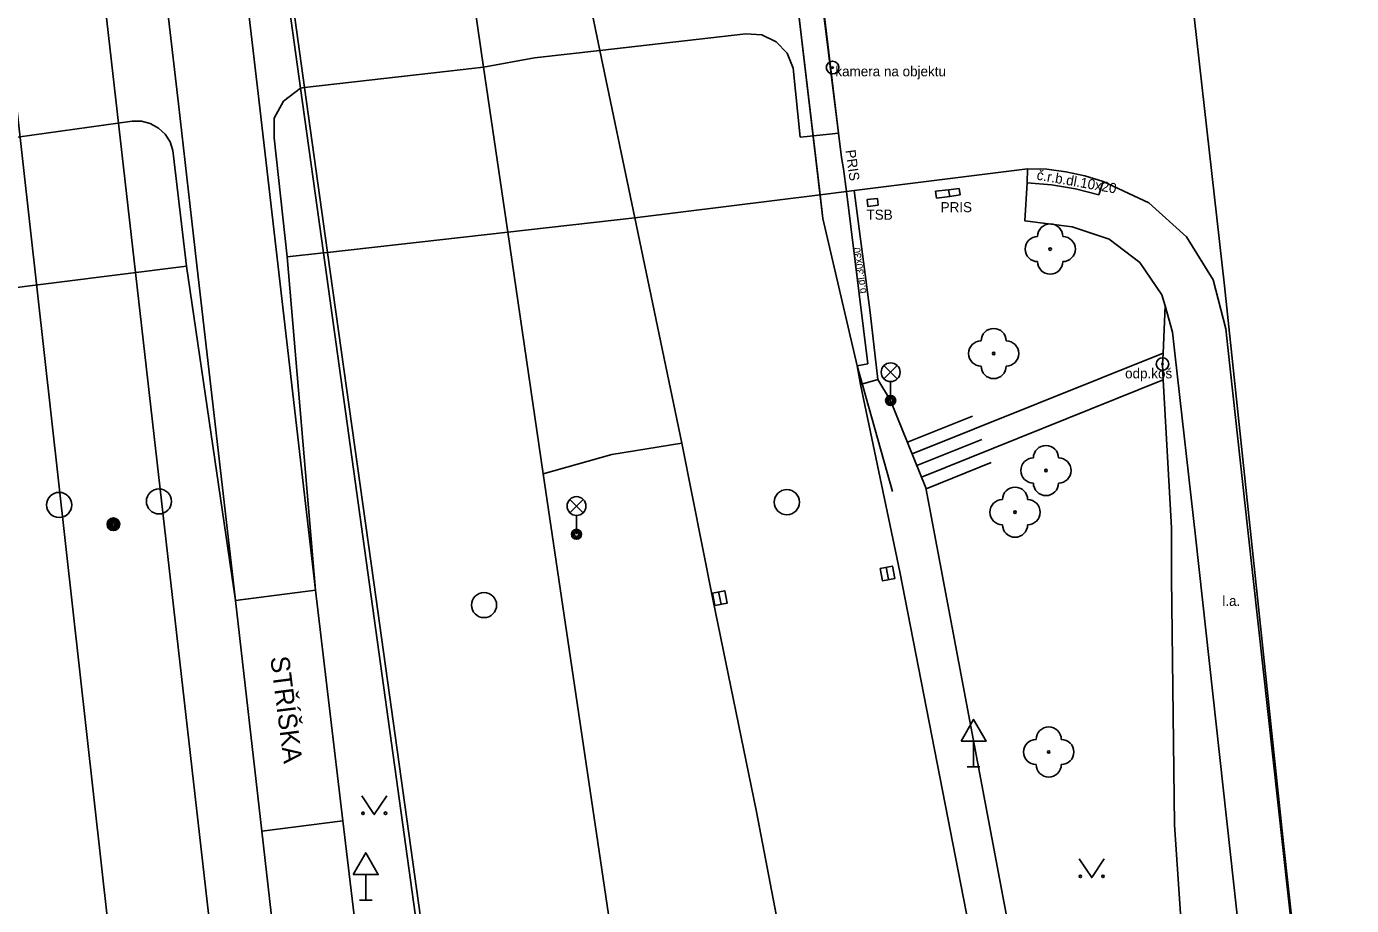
# Model space of a CAD drawing. Extents: x -599951 to -598963, y -1164095 to -1162939.
# Drawn here: x -599212.4 to -599159.7, y -1163454.9 to -1163419.9 of the extents above; entities that cross this region are included whole.
import ezdxf

# ---------------------------------------------------------------- set-up
doc = ezdxf.new("R2010")
doc.units = 0
for name, color, linetype in [('Level 10', 7, 'Continuous'), ('Level 11', 7, 'Continuous'), ('Level 13', 7, 'Continuous'), ('Level 14', 7, 'Continuous'), ('Level 15', 7, 'Continuous'), ('Level 22', 7, 'Continuous'), ('Level 24', 7, 'Continuous'), ('Level 25', 7, 'Continuous'), ('Level 27', 7, 'Continuous'), ('Level 33', 7, 'Continuous'), ('Level 34', 7, 'Continuous'), ('Level 36', 7, 'Continuous'), ('Level 40', 7, 'Continuous'), ('Level 41', 7, 'Continuous'), ('Level 42', 7, 'Continuous'), ('Level 6', 7, 'Continuous'), ('Level 7', 7, 'Continuous'), ('Level 9', 7, 'Continuous')]:
    doc.layers.add(name, color=color, linetype=linetype)

msp = doc.modelspace()

# ---------------------------------------------------------------- linework, layer by layer
at = {"layer": 'Level 10'}
for points in [[(-599181.13, -1163424.22), (-599182.04, -1163416.48), (-599182.49, -1163412.54)], [(-599195.37, -1163413.71), (-599194.24, -1163421.49)], [(-599201.36, -1163422.3), (-599202.44, -1163414.53)], [(-599190.05, -1163418.68), (-599189.61, -1163420.82)], [(-599189.61, -1163420.82), (-599188.22, -1163427.48), (-599186.35, -1163436.46), (-599185.12, -1163442.67)], [(-599194.24, -1163421.49), (-599193.28, -1163428.05)], [(-599200.45, -1163428.86), (-599201.36, -1163422.3)], [(-599180.85, -1163426.57), (-599181.13, -1163424.22)], [(-599172.6, -1163425.53), (-599179.49, -1163426.4), (-599179.8, -1163426.44)], [(-599172.6, -1163425.53), (-599171.83, -1163425.55), (-599171.07, -1163425.65), (-599170.31, -1163425.81), (-599169.58, -1163426.04)], [(-599169.58, -1163426.04), (-599167.76, -1163426.89), (-599166.26, -1163428.24), (-599165.21, -1163429.96), (-599164.7, -1163431.91)], [(-599179.37, -1163433.38), (-599180.74, -1163427.51), (-599180.85, -1163426.57)], [(-599193.28, -1163428.05), (-599191.87, -1163437.68)], [(-599195.01, -1163471.85), (-599195.44, -1163464.76), (-599198.61, -1163442.01), (-599200.45, -1163428.86)], [(-599159.72, -1163477.12), (-599161.63, -1163459.9), (-599163.83, -1163439.93), (-599164.62, -1163432.65), (-599164.7, -1163431.91)], [(-599173.65, -1163462.2), (-599177.68, -1163441.59), (-599179.24, -1163434.12), (-599179.37, -1163433.38)], [(-599191.87, -1163437.68), (-599186.01, -1163477.26)], [(-599178.77, -1163475.19), (-599183.38, -1163451.15), (-599185.12, -1163442.67)]]:
    msp.add_lwpolyline(points, dxfattribs=at)
at = {"layer": 'Level 11'}
for points in [[(-599181.61, -1163411.63), (-599180.12, -1163424.11)], [(-599204.11, -1163442.72), (-599205.65, -1163429.37), (-599206.385, -1163422.95), (-599207.29, -1163415.09)], [(-599204.12, -1163414.72), (-599203.216, -1163422.54), (-599200.93, -1163442.32)], [(-599180.12, -1163424.11), (-599180.93, -1163417.6)], [(-599189.61, -1163420.82), (-599183.8, -1163420.16)], [(-599183.8, -1163420.16), (-599183.17, -1163420.2)], [(-599183.17, -1163420.2), (-599182.6, -1163420.47), (-599182.16, -1163420.93)], [(-599192.21, -1163421.11), (-599189.61, -1163420.82)], [(-599182.16, -1163420.93), (-599181.92, -1163421.52)], [(-599194.24, -1163421.49), (-599192.21, -1163421.11)], [(-599201.36, -1163422.3), (-599195.63, -1163421.65)], [(-599195.63, -1163421.65), (-599194.24, -1163421.49)], [(-599181.36, -1163424.24), (-599181.64, -1163424.27), (-599181.92, -1163421.52)], [(-599202.2, -1163422.84), (-599201.52, -1163422.32)], [(-599201.52, -1163422.32), (-599201.36, -1163422.3)], [(-599202.57, -1163423.51), (-599202.2, -1163422.84)], [(-599202.57, -1163424.3), (-599202.57, -1163423.51)], [(-599208.22, -1163423.63), (-599213.36, -1163424.35)], [(-599208.22, -1163423.63), (-599207.855, -1163423.636), (-599207.502, -1163423.731), (-599207.18, -1163423.91), (-599206.916, -1163424.157), (-599206.718, -1163424.464), (-599206.6, -1163424.81)], [(-599180.48, -1163424.15), (-599180.12, -1163424.11)], [(-599180.12, -1163424.11), (-599179.99, -1163425.08), (-599179.92, -1163425.54), (-599179.8, -1163426.44)], [(-599202.05, -1163429.04), (-599202.57, -1163424.3)], [(-599206.06, -1163429.41), (-599206.6, -1163424.81)], [(-599170.82, -1163427.84), (-599172.7, -1163427.61), (-599172.61, -1163426.09), (-599172.6, -1163425.53)], [(-599172.61, -1163426.09), (-599171.64, -1163426.17), (-599170.69, -1163426.33)], [(-599169.58, -1163426.04), (-599169.75, -1163426.57)], [(-599188.22, -1163427.48), (-599180.85, -1163426.57)], [(-599180.85, -1163426.57), (-599179.8, -1163426.44)], [(-599179.8, -1163426.44), (-599178.95, -1163433.3), (-599179.37, -1163433.38)], [(-599179.49, -1163426.4), (-599179.29, -1163427.93)], [(-599169.75, -1163426.57), (-599170.69, -1163426.33)], [(-599193.28, -1163428.05), (-599188.22, -1163427.48)], [(-599200.45, -1163428.86), (-599193.28, -1163428.05)], [(-599179.24, -1163434.12), (-599178.55, -1163433.92), (-599178.85, -1163431.26), (-599179.29, -1163427.93)], [(-599170.82, -1163427.84), (-599169.35, -1163428.34), (-599168.12, -1163429.27), (-599167.25, -1163430.55), (-599167.11, -1163430.99), (-599166.83, -1163432.04)], [(-599200.61, -1163428.88), (-599200.45, -1163428.86)], [(-599202.05, -1163429.04), (-599200.61, -1163428.88)], [(-599202.05, -1163429.04), (-599200.93, -1163442.32)], [(-599213.89, -1163430.39), (-599206.06, -1163429.41)], [(-599204.11, -1163442.72), (-599206.06, -1163429.41)], [(-599166.83, -1163432.04), (-599166.72, -1163432.99), (-599165.91, -1163440.16), (-599163.7, -1163460.21), (-599161.52, -1163479.81)], [(-599186.35, -1163436.46), (-599189.14, -1163436.91)], [(-599191.87, -1163437.68), (-599189.14, -1163436.91)], [(-599200.93, -1163442.32), (-599199.84, -1163451.5)], [(-599203.06, -1163451.91), (-599204.11, -1163442.72)], [(-599199.84, -1163451.5), (-599203.06, -1163451.91)], [(-599199.84, -1163451.5), (-599197.38, -1163472.15)], [(-599200.71, -1163472.56), (-599203.06, -1163451.91)]]:
    msp.add_lwpolyline(points, dxfattribs=at)
at = {"layer": 'Level 13'}
for points in [[(-599227.9, -1163250.53), (-599226.6, -1163273.59), (-599224.47, -1163311.15), (-599221.04, -1163349.52), (-599208.62, -1163460.66)], [(-599222.94, -1163267.2), (-599220.64, -1163310.52), (-599217.22, -1163348.54), (-599213.85, -1163379.17), (-599204.7, -1163459.51)]]:
    msp.add_lwpolyline(points, dxfattribs=at)
at = {"layer": 'Level 14'}
for points in [[(-599167.11, -1163430.99), (-599167.2, -1163432.87), (-599167.22, -1163433.31), (-599167.19, -1163433.94), (-599166.86, -1163439.83), (-599166.86, -1163441.82)], [(-599178.55, -1163433.92), (-599178.04, -1163434.76), (-599176.64, -1163438.24), (-599172.96, -1163457.74), (-599169.13, -1163475.38), (-599168.85, -1163476.59)], [(-599159.7, -1163488.46), (-599161.41, -1163486.75), (-599162.7, -1163485.55), (-599163.3, -1163483.36), (-599165.11, -1163475.85), (-599166.75, -1163451.66), (-599166.86, -1163441.82)]]:
    msp.add_lwpolyline(points, dxfattribs=at)
at = {"layer": 'Level 15'}
for points in [[(-599167.2, -1163432.87), (-599177.19, -1163436.88)], [(-599167.19, -1163433.94), (-599176.81, -1163437.81)], [(-599174.78, -1163435.38), (-599177.37, -1163436.42)], [(-599177, -1163437.35), (-599174.41, -1163436.31)], [(-599176.63, -1163438.28), (-599174.04, -1163437.23)]]:
    msp.add_lwpolyline(points, dxfattribs=at)
at = {"layer": 'Level 22'}
for centre in [(-599171.69, -1163428.73), (-599173.94, -1163432.89), (-599171.86, -1163437.55), (-599173.09, -1163439.21), (-599171.75, -1163448.76)]:
    msp.add_circle(centre, 0.05, dxfattribs=at)
for centre, start, end in [((-599171.69, -1163428.23), 0, 180), ((-599172.19, -1163428.73), 90, 270), ((-599171.19, -1163428.73), 270, 90), ((-599171.69, -1163429.23), 180, 0), ((-599173.94, -1163432.39), 0, 180), ((-599174.44, -1163432.89), 90, 270), ((-599173.44, -1163432.89), 270, 90), ((-599173.94, -1163433.39), 180, 0), ((-599171.86, -1163437.05), 0, 180), ((-599172.36, -1163437.55), 90, 270), ((-599171.36, -1163437.55), 270, 90), ((-599173.09, -1163438.71), 0, 180), ((-599171.86, -1163438.05), 180, 0), ((-599173.59, -1163439.21), 90, 270), ((-599172.59, -1163439.21), 270, 90), ((-599173.09, -1163439.71), 180, 0), ((-599171.75, -1163448.26), 0, 180), ((-599172.25, -1163448.76), 90, 270), ((-599171.25, -1163448.76), 270, 90), ((-599171.75, -1163449.26), 180, 0)]:
    msp.add_arc(centre, 0.5, start, end, dxfattribs=at)
at = {"layer": 'Level 24'}
for points in [[(-599178.98, -1163426.76), (-599178.57, -1163426.71)], [(-599178.95, -1163427.03), (-599178.98, -1163426.76)], [(-599178.57, -1163426.71), (-599178.54, -1163426.98)], [(-599176.26, -1163426.43), (-599175.74, -1163426.37), (-599175.32, -1163426.32)], [(-599176.21, -1163426.7), (-599176.26, -1163426.43)], [(-599176.21, -1163426.7), (-599176.26, -1163426.43)], [(-599175.28, -1163426.57), (-599175.69, -1163426.63), (-599176.21, -1163426.7)], [(-599175.74, -1163426.37), (-599175.69, -1163426.63)], [(-599175.32, -1163426.32), (-599175.28, -1163426.57)], [(-599175.32, -1163426.32), (-599175.28, -1163426.57)], [(-599178.54, -1163426.98), (-599178.95, -1163427.03)]]:
    msp.add_lwpolyline(points, dxfattribs=at)
at = {"layer": 'Level 25'}
for centre, radius in [((-599180.35, -1163421.5), 0.25), ((-599180.35, -1163421.5), 0.0303), ((-599167.22, -1163433.31), 0.25), ((-599167.22, -1163433.31), 0.0303), ((-599208.97, -1163439.69), 0.25), ((-599208.97, -1163439.69), 0.2), ((-599208.97, -1163439.69), 0.15), ((-599208.97, -1163439.69), 0.1), ((-599208.97, -1163439.69), 0.05)]:
    msp.add_circle(centre, radius, dxfattribs=at)
at = {"layer": 'Level 27'}
for p, q in [((-599178.215, -1163441.404), (-599178.125, -1163441.896)), ((-599184.889, -1163442.385), (-599184.791, -1163442.875))]:
    msp.add_line(p, q, dxfattribs=at)
for points in [[(-599178.461, -1163441.449), (-599178.371, -1163441.941), (-599177.879, -1163441.851), (-599177.969, -1163441.359)], [(-599185.134, -1163442.433), (-599185.037, -1163442.924), (-599184.546, -1163442.827), (-599184.643, -1163442.336)]]:
    msp.add_lwpolyline(points, close=True, dxfattribs=at)
for centre in [(-599207.16, -1163438.78), (-599182.17, -1163438.81), (-599211.13, -1163438.92), (-599194.22, -1163442.91)]:
    msp.add_circle(centre, 0.5, dxfattribs=at)
at = {"layer": 'Level 33'}
for p, q in [((-599178.305, -1163433.9), (-599177.775, -1163433.37)), ((-599178.305, -1163433.37), (-599177.775, -1163433.9)), ((-599178.04, -1163434.01), (-599178.04, -1163434.76)), ((-599190.805, -1163439.23), (-599190.275, -1163438.7)), ((-599190.805, -1163438.7), (-599190.275, -1163439.23)), ((-599190.54, -1163439.34), (-599190.54, -1163440.09))]:
    msp.add_line(p, q, dxfattribs=at)
for centre, radius in [((-599178.04, -1163433.635), 0.375), ((-599178.04, -1163434.76), 0.2), ((-599178.04, -1163434.76), 0.145), ((-599178.04, -1163434.76), 0.0876), ((-599190.54, -1163438.965), 0.375), ((-599190.54, -1163440.09), 0.2), ((-599190.54, -1163440.09), 0.145), ((-599190.54, -1163440.09), 0.0876)]:
    msp.add_circle(centre, radius, dxfattribs=at)
at = {"layer": 'Level 34'}
for p, q in [((-599174.74, -1163448.332), (-599174.74, -1163449.35)), ((-599174.99, -1163449.35), (-599174.49, -1163449.35)), ((-599198.93, -1163453.642), (-599198.93, -1163454.66)), ((-599199.18, -1163454.66), (-599198.68, -1163454.66))]:
    msp.add_line(p, q, dxfattribs=at)
for points in [[(-599175.24, -1163448.332), (-599174.24, -1163448.332), (-599174.74, -1163447.466)], [(-599199.43, -1163453.642), (-599198.43, -1163453.642), (-599198.93, -1163452.776)]]:
    msp.add_lwpolyline(points, close=True, dxfattribs=at)
at = {"layer": 'Level 36'}
for points in [[(-599199.09, -1163450.5), (-599198.59, -1163451.25), (-599198.09, -1163450.5)], [(-599170.54, -1163453.01), (-599170.04, -1163453.76), (-599169.54, -1163453.01)]]:
    msp.add_lwpolyline(points, dxfattribs=at)
for centre in [(-599199.04, -1163451.2), (-599198.141, -1163451.2), (-599170.49, -1163453.71), (-599169.591, -1163453.71)]:
    msp.add_circle(centre, 0.05, dxfattribs=at)
at = {"layer": 'Level 6'}
for points in [[(-599181.36, -1163424.24), (-599181.13, -1163424.22)], [(-599181.13, -1163424.22), (-599180.48, -1163424.15)]]:
    msp.add_lwpolyline(points, dxfattribs=at)
at = {"layer": 'Level 7'}
for points in [[(-599165.96, -1163419.48), (-599164.76, -1163430.2), (-599162.41, -1163452.41)], [(-599159.72, -1163477.12), (-599160.51, -1163469.63), (-599162.41, -1163452.41)]]:
    msp.add_lwpolyline(points, dxfattribs=at)
at = {"layer": 'Level 9'}
for points in [[(-599179.37, -1163433.38), (-599180.74, -1163427.51), (-599182.04, -1163416.48), (-599183.96, -1163399.65), (-599183.98, -1163399.08)], [(-599202.6, -1163414.55), (-599201.52, -1163422.32)], [(-599201.52, -1163422.32), (-599200.61, -1163428.88)], [(-599200.61, -1163428.88), (-599195.64, -1163464.78)], [(-599179.37, -1163433.38), (-599177.97, -1163438.39)], [(-599200.93, -1163442.32), (-599204.11, -1163442.72)]]:
    msp.add_lwpolyline(points, dxfattribs=at)

# ---------------------------------------------------------------- texts
at = {"layer": 'Level 40'}
for s, height, rotation, p in [('č.r.b.dl.10x20', 0.4, 350, (-599172.25, -1163425.96)), ('b.dl.30x30', 0.3, 98, (-599179, -1163430.48))]:
    msp.add_text(s, height=height, rotation=rotation, dxfattribs=at).set_placement(p)
msp.add_text('l.a.', height=0.4, dxfattribs=at).set_placement((-599164.84, -1163442.94))
at = {"layer": 'Level 41'}
for s, height, rotation, p in [('PRIS', 0.4, 278, (-599179.84, -1163424.8)), ('STŘÍŠKA', 0.75, 277.27, (-599202.73, -1163444.99))]:
    msp.add_text(s, height=height, rotation=rotation, dxfattribs=at).set_placement(p)
for s, p in [('TSB', (-599179, -1163427.56)), ('PRIS', (-599176.05, -1163427.26))]:
    msp.add_text(s, height=0.4, dxfattribs=at).set_placement(p)
at = {"layer": 'Level 42'}
for s, p in [('kamera na objektu', (-599180.24, -1163421.85)), ('odp.koš', (-599168.71, -1163433.88))]:
    msp.add_text(s, height=0.4, dxfattribs=at).set_placement(p)

doc.saveas('drawing.dxf')
